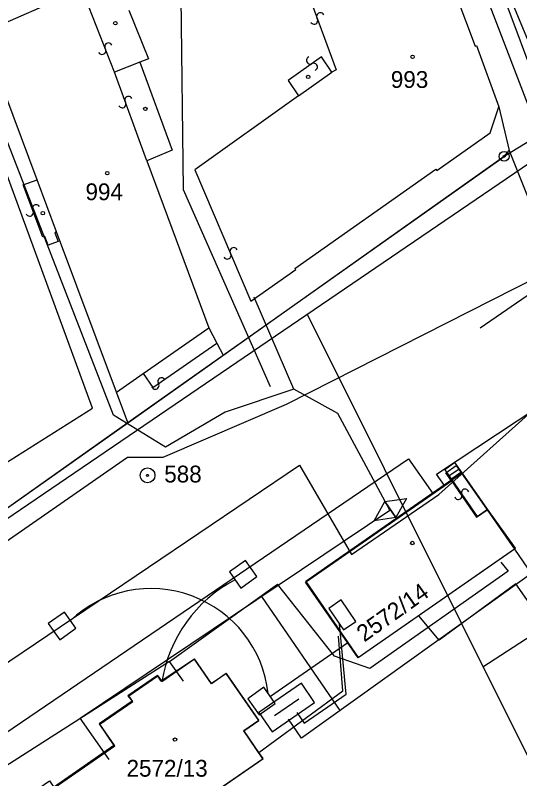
# Model space of a CAD drawing. Extents: x -469926 to -462499, y -1098642 to -1092733.
# Drawn here: x -464823.8 to -464772.8, y -1094999.8 to -1094922.5 of the extents above; entities that cross this region are included whole.
import ezdxf

# ---------------------------------------------------------------- set-up
doc = ezdxf.new("R2010")
doc.units = 0
for name, color, linetype in [('Vrstva 1', 7, 'Continuous'), ('Vrstva 10', 7, 'Continuous'), ('Vrstva 12', 7, 'Continuous'), ('Vrstva 13', 7, 'Continuous'), ('Vrstva 14', 7, 'Continuous'), ('Vrstva 16', 7, 'Continuous'), ('Vrstva 24', 7, 'Continuous'), ('Vrstva 25', 7, 'Continuous'), ('Vrstva 29', 7, 'Continuous'), ('Vrstva 4', 7, 'Continuous'), ('Vrstva 40', 7, 'Continuous'), ('Vrstva 42', 7, 'Continuous'), ('Vrstva 50', 7, 'Continuous'), ('Vrstva 51', 7, 'Continuous'), ('Vrstva 52', 7, 'Continuous'), ('Vrstva 54', 7, 'Continuous'), ('Vrstva 6', 7, 'Continuous'), ('Vrstva 62', 7, 'Continuous'), ('Vrstva 8', 7, 'Continuous')]:
    doc.layers.add(name, color=color, linetype=linetype)

msp = doc.modelspace()

# ---------------------------------------------------------------- linework, layer by layer
at = {"layer": 'Vrstva 1'}
for p, q in [((-464782.58, -1094911.35), (-464777.28, -1094925.61)), ((-464826.01, -1094923.75), (-464817.09, -1094919.84)), ((-464812.34, -1094921.99), (-464810.36, -1094926.9)), ((-464821.64, -1094939.16), (-464827.2, -1094924.27)), ((-464777.28, -1094925.61), (-464777.15, -1094925.56)), ((-464777.15, -1094925.56), (-464774.88, -1094931.77)), ((-464810.36, -1094926.9), (-464811.24, -1094927.25)), ((-464811.24, -1094927.25), (-464807.95, -1094936.15)), ((-464774.88, -1094931.77), (-464773.82, -1094936.2)), ((-464807.95, -1094936.15), (-464810.53, -1094937.22)), ((-464802.78, -1094956.91), (-464774.34, -1094936.78)), ((-464774.34, -1094936.78), (-464773.82, -1094936.2)), ((-464773.82, -1094936.2), (-464769.6, -1094946.83)), ((-464810.53, -1094937.22), (-464804.23, -1094954.13)), ((-464819.67, -1094944.44), (-464821.64, -1094939.16)), ((-464813.61, -1094960.67), (-464819.67, -1094944.44)), ((-464804.23, -1094954.13), (-464803.42, -1094955.68)), ((-464803.42, -1094955.68), (-464802.78, -1094956.91)), ((-464812.43, -1094963.74), (-464802.78, -1094956.91)), ((-464812.43, -1094963.74), (-464813.61, -1094960.67)), ((-464883.67, -1095014.03), (-464812.43, -1094963.74)), ((-464779.34, -1094967.78), (-464780.36, -1094968.52)), ((-464778.6, -1094968.82), (-464779.34, -1094967.78)), ((-464780.36, -1094968.52), (-464779.64, -1094969.55)), ((-464776.01, -1094972.51), (-464778.6, -1094968.82)), ((-464779.64, -1094969.55), (-464794.41, -1094979.84)), ((-464773.2, -1094976.46), (-464776.01, -1094972.51)), ((-464789.12, -1094987.53), (-464773.2, -1094976.46)), ((-464794.41, -1094979.84), (-464789.12, -1094987.53)), ((-464805.71, -1094987.68), (-464809.07, -1094989.93)), ((-464803.98, -1094990.18), (-464805.71, -1094987.68)), ((-464809.44, -1094989.33), (-464812.44, -1094991.4)), ((-464809.07, -1094989.93), (-464809.44, -1094989.33)), ((-464802.48, -1094989.13), (-464803.98, -1094990.18)), ((-464799.19, -1094993.91), (-464802.48, -1094989.13)), ((-464812.44, -1094991.4), (-464812.02, -1094991.95)), ((-464812.02, -1094991.95), (-464815.35, -1094994.23)), ((-464800.7, -1094994.96), (-464799.19, -1094993.91)), ((-464815.35, -1094994.23), (-464813.88, -1094996.43)), ((-464798.76, -1094997.78), (-464800.7, -1094994.96)), ((-464813.88, -1094996.43), (-464819.98, -1095000.68)), ((-464808.4, -1095004.38), (-464798.76, -1094997.78))]:
    msp.add_line(p, q, dxfattribs=at)
at = {"layer": 'Vrstva 10'}
msp.add_lwpolyline([(-465117.545, -1095095.035), (-465117.54, -1095095.03), (-465091.21, -1095073.09), (-465040.95, -1095078.27), (-464998.5, -1095075.69), (-464966.52, -1095068.21), (-464958.07, -1095062.91), (-464929.16, -1095044.65), (-464894.3, -1095021.55), (-464812.43, -1094963.75), (-464774.34, -1094936.75), (-464681.237, -1094880.046)], dxfattribs=at)
at = {"layer": 'Vrstva 12'}
msp.add_lwpolyline([(-464773.293, -1094976.561), (-464771.975, -1094978.491), (-464760.21, -1094970.864)], dxfattribs=at)
at = {"layer": 'Vrstva 13'}
msp.add_line((-464776.78, -1094954.133), (-464767.262, -1094947.61), dxfattribs=at)
at = {"layer": 'Vrstva 14'}
for p, q in [((-464816.032, -1094962.263), (-464848.878, -1094872.732)), ((-464767.48, -1094947.22), (-464796.398, -1094961.903)), ((-464847.093, -1094981.959), (-464816.032, -1094962.263)), ((-464796.398, -1094961.903), (-464808.893, -1094967.275)), ((-464812.464, -1094967.275), (-464903.503, -1095030.304)), ((-464808.893, -1094967.275), (-464812.464, -1094967.275))]:
    msp.add_line(p, q, dxfattribs=at)
at = {"layer": 'Vrstva 16'}
for p, q in [((-464771.099, -1094933.694), (-464782.961, -1094902.682)), ((-464813.887, -1094962.982), (-464829.499, -1094922.827)), ((-464795.648, -1094960.346), (-464799.667, -1094951.044)), ((-464795.648, -1094960.346), (-464802.604, -1094962.672)), ((-464791.166, -1094962.827), (-464795.648, -1094960.346)), ((-464808.632, -1094966.238), (-464813.887, -1094962.982)), ((-464802.604, -1094962.672), (-464808.632, -1094966.238)), ((-464785.911, -1094972.594), (-464791.166, -1094962.827)), ((-464817.288, -1094993.68), (-464785.911, -1094972.594)), ((-464814.351, -1094997.866), (-464817.288, -1094993.68))]:
    msp.add_line(p, q, dxfattribs=at)
at = {"layer": 'Vrstva 24'}
for centre, radius in [((-464774.34, -1094936.78), 0.5), ((-464774.34, -1094936.78), 0.1), ((-464810.45, -1094969.08), 0.75), ((-464810.45, -1094969.08), 0.1)]:
    msp.add_circle(centre, radius, dxfattribs=at)
at = {"layer": 'Vrstva 25'}
for centre in [(-464783.61, -1094926.71), (-464814.53, -1094938.48), (-464783.64, -1094975.93), (-464807.675, -1094995.832)]:
    msp.add_circle(centre, 0.175, dxfattribs=at)
at = {"layer": 'Vrstva 29'}
for centre in [(-464813.71, -1094923.3), (-464794.18, -1094928.74), (-464810.67, -1094931.98), (-464821.05, -1094942.53)]:
    msp.add_circle(centre, 0.175, dxfattribs=at)
at = {"layer": 'Vrstva 4'}
for p, q in [((-464765.58, -1094944.16), (-464810.51, -1094823.87)), ((-464797.53, -1094911.33), (-464791.34, -1094928.01)), ((-464813.8, -1094928.26), (-464817.09, -1094919.84)), ((-464792.83, -1094926.71), (-464796.21, -1094929.1)), ((-464791.79, -1094928.26), (-464792.83, -1094926.71)), ((-464811.24, -1094927.25), (-464813.8, -1094928.26)), ((-464810.53, -1094937.22), (-464813.8, -1094928.26)), ((-464795.15, -1094930.66), (-464791.79, -1094928.26)), ((-464791.34, -1094928.01), (-464791.79, -1094928.26)), ((-464796.21, -1094929.1), (-464795.15, -1094930.66)), ((-464795.15, -1094930.66), (-464805.65, -1094938.14)), ((-464775.75, -1094934.4), (-464774.88, -1094931.77)), ((-464781.15, -1094938.21), (-464775.75, -1094934.4)), ((-464805.65, -1094938.14), (-464799.98, -1094951.44)), ((-464795.52, -1094948.12), (-464781.24, -1094938.08)), ((-464781.24, -1094938.08), (-464781.15, -1094938.21)), ((-464823.03, -1094939.68), (-464821.64, -1094939.16)), ((-464821.06, -1094944.96), (-464823.03, -1094939.68)), ((-464819.67, -1094944.44), (-464819.85, -1094944.51)), ((-464819.85, -1094944.51), (-464819.51, -1094945.41)), ((-464820.84, -1094944.88), (-464821.06, -1094944.96)), ((-464820.5, -1094945.79), (-464820.84, -1094944.88)), ((-464819.51, -1094945.41), (-464820.5, -1094945.79)), ((-464799.98, -1094951.44), (-464795.43, -1094948.24)), ((-464795.43, -1094948.24), (-464795.52, -1094948.12)), ((-464810.9, -1094958.78), (-464804.23, -1094954.13)), ((-464809.93, -1094960.18), (-464803.42, -1094955.68)), ((-464813.61, -1094960.67), (-464810.9, -1094958.78)), ((-464810.9, -1094958.78), (-464809.93, -1094960.18)), ((-464779.64, -1094969.55), (-464778.6, -1094968.82)), ((-464779.64, -1094969.55), (-464777.07, -1094973.25)), ((-464777.07, -1094973.25), (-464776.01, -1094972.51))]:
    msp.add_line(p, q, dxfattribs=at)
at = {"layer": 'Vrstva 40'}
for p, q in [((-464818.875, -1094982.927), (-464820.504, -1094984.088)), ((-464817.714, -1094984.556), (-464818.875, -1094982.927)), ((-464820.504, -1094984.088), (-464819.343, -1094985.717)), ((-464819.343, -1094985.717), (-464817.714, -1094984.556)), ((-464790.183, -1094986.041), (-464798.013, -1094991.467)), ((-464798.672, -1094990.543), (-464800.301, -1094991.704)), ((-464797.511, -1094992.172), (-464798.672, -1094990.543)), ((-464800.301, -1094991.704), (-464799.14, -1094993.333)), ((-464799.14, -1094993.333), (-464797.511, -1094992.172))]:
    msp.add_line(p, q, dxfattribs=at)
msp.add_arc((-464810.098, -1094992.489), 11.942, 6.37454, 133.16705, dxfattribs=at)
at = {"layer": 'Vrstva 42'}
for p, q in [((-464800.527, -1094977.702), (-464802.156, -1094978.863)), ((-464799.366, -1094979.331), (-464800.527, -1094977.702)), ((-464802.156, -1094978.863), (-464800.995, -1094980.492)), ((-464800.995, -1094980.492), (-464799.366, -1094979.331))]:
    msp.add_line(p, q, dxfattribs=at)
msp.add_arc((-464794.945, -1094992.254), 14.244, 118.00691, 170.67634, dxfattribs=at)
at = {"layer": 'Vrstva 50'}
for p, q in [((-464781.193, -1094968.945), (-464754.536, -1094951.341)), ((-464926.186, -1095064.189), (-464784.039, -1094967.392)), ((-464784.039, -1094967.392), (-464781.55, -1094970.926)), ((-464780.392, -1094970.121), (-464781.193, -1094968.945)), ((-464773.17, -1094980.077), (-464780.934, -1094985.772)), ((-464756.347, -1095003.893), (-464773.17, -1094980.077)), ((-464780.934, -1094985.772), (-464782.989, -1094983.305))]:
    msp.add_line(p, q, dxfattribs=at)
at = {"layer": 'Vrstva 51'}
for p, q in [((-464774.658, -1094977.875), (-464773.94, -1094978.773)), ((-464773.94, -1094978.773), (-464787.943, -1094988.649)), ((-464808.229, -1094987.931), (-464797.287, -1094980.113)), ((-464791.533, -1094987.392), (-464797.287, -1094980.113)), ((-464787.943, -1094988.649), (-464791.533, -1094987.392)), ((-464808.229, -1094987.931), (-464845.93, -1095011.994)), ((-464806.793, -1094989.906), (-464808.229, -1094987.931))]:
    msp.add_line(p, q, dxfattribs=at)
for centre, radius, start, end in [((-464793.584, -1094923.02), 0.377, 205.26432, 32.92753), ((-464792.949, -1094922.615), 0.376, 25.94036, 212.25149), ((-464815.049, -1094926.078), 0.377, 205.26432, 32.92753), ((-464814.414, -1094925.673), 0.376, 25.94036, 212.25149), ((-464793.98, -1094927.066), 0.376, 111.47036, 297.78149), ((-464793.625, -1094927.731), 0.377, 290.79432, 118.45753), ((-464813.011, -1094931.493), 0.377, 205.26432, 32.92753), ((-464812.377, -1094931.087), 0.376, 25.94036, 212.25149), ((-464822.385, -1094942.461), 0.377, 205.26432, 32.92753), ((-464821.75, -1094942.056), 0.376, 25.94036, 212.25149), ((-464801.727, -1094946.396), 0.376, 25.94036, 212.25149), ((-464802.361, -1094946.801), 0.377, 205.26432, 32.92753), ((-464809.027, -1094959.575), 0.376, 25.94036, 212.25149), ((-464809.661, -1094959.981), 0.377, 205.26432, 32.92753), ((-464778.29, -1094970.845), 0.377, 16.19432, 203.85753), ((-464778.981, -1094971.146), 0.376, 196.87036, 23.18149)]:
    msp.add_arc(centre, radius, start, end, dxfattribs=at)
at = {"layer": 'Vrstva 52'}
for p, q in [((-464780.949, -1094971.01), (-464763.11, -1094955.045)), ((-464879.107, -1095024.722), (-464795.052, -1094968.052)), ((-464795.052, -1094968.052), (-464789.799, -1094977.089)), ((-464789.799, -1094977.089), (-464780.949, -1094971.01))]:
    msp.add_line(p, q, dxfattribs=at)
at = {"layer": 'Vrstva 54'}
for p, q in [((-464798.9, -1094981.341), (-464790.964, -1094992.895)), ((-464797.593, -1094993.407), (-464795.135, -1094991.718))]:
    msp.add_line(p, q, dxfattribs=at)
for points in [[(-464769.927, -1094961.761), (-464770.725, -1094978.416), (-464794.86, -1094995.697), (-464796.176, -1094993.781)], [(-464795.326, -1094993.106), (-464794.589, -1094994.179), (-464790.321, -1094991.247), (-464791.006, -1094984.107)]]:
    msp.add_lwpolyline(points, dxfattribs=at)
for points in [[(-464786.429, -1094971.716), (-464784.214, -1094971.408), (-464785.297, -1094973.364)], [(-464787.511, -1094973.673), (-464786.429, -1094971.716), (-464785.297, -1094973.364)], [(-464790.593, -1094984.724), (-464789.344, -1094983.866), (-464790.839, -1094981.689), (-464792.088, -1094982.547)], [(-464797.832, -1094995.035), (-464793.527, -1094992.077), (-464794.872, -1094990.12), (-464799.177, -1094993.077)]]:
    msp.add_lwpolyline(points, close=True, dxfattribs=at)
at = {"layer": 'Vrstva 6'}
for p, q in [((-464808.325, -1094808.712), (-464806.853, -1094940.14)), ((-464806.853, -1094940.14), (-464798.019, -1094960.075))]:
    msp.add_line(p, q, dxfattribs=at)
for points in [[(-464789.12, -1094987.57), (-464794.454, -1094979.902), (-464779.683, -1094969.628), (-464780.237, -1094968.832), (-464779.18, -1094968.097), (-464776.068, -1094972.572), (-464773.293, -1094976.561), (-464789.12, -1094987.57)], [(-464779.991, -1094969.179), (-464778.935, -1094968.444)], [(-464779.78, -1094969.489), (-464778.724, -1094968.754)], [(-464779.683, -1094969.628), (-464777.125, -1094973.307), (-464776.068, -1094972.572)], [(-464867.724, -1095044.781), (-464874.581, -1095034.813), (-464844.832, -1095014.35), (-464843.675, -1095016.032), (-464820.374, -1095000.004), (-464819.892, -1095000.705), (-464813.75, -1094996.48), (-464815.27, -1094994.27), (-464811.939, -1094991.979), (-464812.341, -1094991.394), (-464809.398, -1094989.369), (-464809.001, -1094989.946), (-464805.686, -1094987.666)], [(-464814.895, -1095007.897), (-464808.844, -1095003.769), (-464808.411, -1095004.413), (-464798.75, -1094997.75), (-464799.163, -1094997.151), (-464800.701, -1094994.914), (-464799.192, -1094993.876), (-464802.459, -1094989.127), (-464803.968, -1094990.164), (-464805.686, -1094987.666)]]:
    msp.add_lwpolyline(points, dxfattribs=at)
at = {"layer": 'Vrstva 62'}
msp.add_lwpolyline([(-464799.163, -1094997.151), (-464798.019, -1094996.308), (-464790.675, -1094990.895), (-464791.1, -1094985.368)], dxfattribs=at)
at = {"layer": 'Vrstva 8'}
for p, q in [((-464767.894, -1094934.796), (-464775.409, -1094916.575)), ((-464776.49, -1094988.46), (-464686.398, -1094929.871)), ((-464877.863, -1095009.645), (-464767.894, -1094934.796)), ((-464794.286, -1094952.759), (-464742.365, -1095056.918))]:
    msp.add_line(p, q, dxfattribs=at)

# ---------------------------------------------------------------- texts
at = {"layer": 'Vrstva 50'}
for s, p in [('993', (-464785.813, -1094929.85)), ('994', (-464816.733, -1094941.22)), ('588', (-464808.759, -1094969.8)), ('2572/13', (-464812.577, -1094999.59))]:
    msp.add_text(s, height=1.7, dxfattribs=at).set_placement(p)
msp.add_text('2572/14', height=1.7, rotation=35.32933, dxfattribs=at).set_placement((-464788.501, -1094986.013))

doc.saveas('drawing.dxf')
